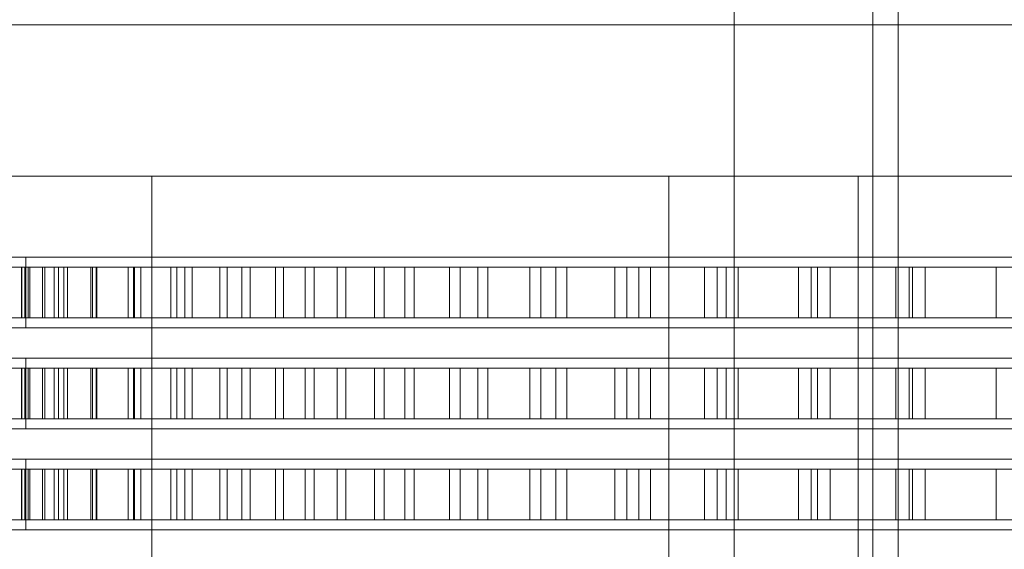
# Model space of a CAD drawing. Header units: millimetres. Extents: x -2233 to 65662, y -50530 to 6847.
# Tile 433 of 656: x 24149 to 24344, y -19584 to -19479. Entities that reach past the tile are written whole.
import ezdxf

# ---------------------------------------------------------------- set-up
doc = ezdxf.new("R2010")
doc.units = ezdxf.units.MM
for name, color, linetype, lineweight in [('COTAS_O', 1, 'Continuous', 0), ('superior_briquetadora', 7, 'Continuous', 0), ('superior_C02', 7, 'Continuous', 0)]:
    doc.layers.add(name, color=color, linetype=linetype, lineweight=lineweight)
doc.dimstyles.new('R19_100', dxfattribs={"dimtxt": 250, "dimasz": 150, "dimexe": 150, "dimexo": 80, "dimgap": 100, "dimtad": 1, "dimtih": 1, "dimtoh": 1, "dimdsep": 46, "dimcen": 0.09, "dimadec": 0, "dimazin": 0, "dimtfac": 1, "dimtdec": 4, "dimtofl": 0, "dimtmove": 0, "dimatfit": 3, "dimfxl": 1, "dimtolj": 1, "dimtzin": 0, "dimarcsym": 0})

# ---------------------------------------------------------------- blocks, each defined once
blk = doc.blocks.new('DIM_R32_34')
at = {"layer": 'COTAS_O'}
for p, q in [((23750.07, -19480), (23750.07, -20380)), ((25950.07, -19480), (25950.07, -20380)), ((23750.07, -20380), (23900.07, -20335)), ((25950.07, -20380), (25800.07, -20335)), ((23750.07, -20380), (25950.07, -20380)), ((23750.07, -20380), (23900.07, -20425)), ((25950.07, -20380), (25800.07, -20425))]:
    blk.add_line(p, q, dxfattribs=at)
blk.add_text('2200 O', height=250, dxfattribs=at).set_placement((24850.07, -20280))

msp = doc.modelspace()

# ---------------------------------------------------------------- linework, layer by layer
at = {"layer": 'superior_briquetadora'}
for p, q in [((23750.067, -19480), (25950.067, -19480)), ((23900.067, -19480), (25800.067, -19480)), ((24980.067, -19480), (24000.067, -19480)), ((24145.784, -19510), (24150.206, -19510)), ((24150.206, -19510), (24155.86, -19510)), ((24155.86, -19510), (24162.723, -19510)), ((24162.723, -19510), (24170.767, -19510)), ((24170.767, -19510), (24179.959, -19510)), ((24175.067, -19660), (24175.067, -19510)), ((24177.903, -19510), (24175.067, -19510)), ((24186.18, -19510), (24177.903, -19510)), ((24179.959, -19510), (24190.26, -19510)), ((24199.227, -19510), (24186.18, -19510)), ((24190.26, -19510), (24201.629, -19510)), ((24215.988, -19510), (24199.227, -19510)), ((24201.629, -19510), (24214.019, -19510)), ((24214.019, -19510), (24227.379, -19510)), ((24235.105, -19510), (24215.988, -19510)), ((24227.379, -19510), (24241.654, -19510)), ((24255.03, -19510), (24235.105, -19510)), ((24241.654, -19510), (24256.786, -19510)), ((24274.147, -19510), (24255.03, -19510)), ((24256.786, -19510), (24272.711, -19510)), ((24272.711, -19510), (24289.366, -19510)), ((24290.908, -19510), (24274.147, -19510)), ((24277.567, -19660), (24277.567, -19510)), ((24280.403, -19510), (24277.567, -19510)), ((24288.68, -19510), (24280.403, -19510)), ((24301.727, -19510), (24288.68, -19510)), ((24289.366, -19510), (24306.681, -19510)), ((24303.955, -19510), (24290.908, -19510)), ((24318.488, -19510), (24301.727, -19510)), ((24312.232, -19510), (24303.955, -19510)), ((24306.681, -19510), (24324.585, -19510)), ((24315.067, -19510), (24312.232, -19510)), ((24315.067, -19660), (24315.067, -19510)), ((24337.605, -19510), (24318.488, -19510)), ((24324.585, -19510), (24343.004, -19510)), ((24357.53, -19510), (24337.605, -19510)), ((24343.004, -19510), (24361.864, -19510)), ((24145.784, -19526), (24150.206, -19526)), ((24150.067, -19526), (24150.71, -19526)), ((24150.067, -19540), (24150.067, -19526)), ((24150.206, -19526), (24155.86, -19526)), ((24150.71, -19526), (24152.634, -19526)), ((24152.634, -19526), (24155.832, -19526)), ((24155.832, -19526), (24160.29, -19526)), ((24155.86, -19526), (24162.723, -19526)), ((24160.29, -19526), (24165.988, -19526)), ((24162.723, -19526), (24170.767, -19526)), ((24165.988, -19526), (24172.904, -19526)), ((24170.767, -19526), (24179.959, -19526)), ((24172.904, -19526), (24181.006, -19526)), ((24179.959, -19526), (24190.26, -19526)), ((24181.006, -19526), (24190.26, -19526)), ((24190.26, -19526), (24200.627, -19526)), ((24190.26, -19526), (24201.629, -19526)), ((24200.627, -19526), (24212.061, -19526)), ((24201.629, -19526), (24214.019, -19526)), ((24212.061, -19526), (24224.516, -19526)), ((24214.019, -19526), (24227.379, -19526)), ((24224.516, -19526), (24237.935, -19526)), ((24227.379, -19526), (24241.654, -19526)), ((24237.935, -19526), (24252.264, -19526)), ((24241.654, -19526), (24256.786, -19526)), ((24252.264, -19526), (24267.439, -19526)), ((24256.786, -19526), (24272.711, -19526)), ((24267.439, -19526), (24283.396, -19526)), ((24272.711, -19526), (24289.366, -19526)), ((24283.396, -19526), (24300.067, -19526)), ((24289.366, -19526), (24306.681, -19526)), ((24300.067, -19526), (24317.381, -19526)), ((24306.681, -19526), (24324.585, -19526)), ((24317.381, -19526), (24335.262, -19526)), ((24324.585, -19526), (24343.004, -19526)), ((24335.262, -19526), (24353.636, -19526)), ((24343.004, -19526), (24361.864, -19526)), ((24149.868, -19528), (24145.498, -19528)), ((24146, -19528), (24150.568, -19528)), ((24150.567, -19528), (24149.204, -19528)), ((24149.204, -19528), (24149.303, -19528)), ((24149.204, -19538), (24149.204, -19528)), ((24149.303, -19528), (24150.861, -19528)), ((24149.303, -19538), (24149.303, -19528)), ((24155.696, -19528), (24149.868, -19528)), ((24149.868, -19538), (24149.868, -19528)), ((24153.383, -19528), (24150.567, -19528)), ((24150.568, -19528), (24156.589, -19528)), ((24150.568, -19538), (24150.568, -19528)), ((24150.861, -19528), (24153.872, -19528)), ((24150.861, -19538), (24150.861, -19528)), ((24157.64, -19528), (24153.383, -19528)), ((24153.383, -19538), (24153.383, -19528)), ((24153.872, -19528), (24158.322, -19528)), ((24153.872, -19538), (24153.872, -19528)), ((24162.953, -19528), (24155.696, -19528)), ((24155.696, -19538), (24155.696, -19528)), ((24156.589, -19528), (24164.036, -19528)), ((24156.589, -19538), (24156.589, -19528)), ((24163.317, -19528), (24157.64, -19528)), ((24157.64, -19538), (24157.64, -19528)), ((24158.322, -19528), (24164.187, -19528)), ((24158.322, -19538), (24158.322, -19528)), ((24171.603, -19528), (24162.953, -19528)), ((24162.953, -19538), (24162.953, -19528)), ((24170.386, -19528), (24163.317, -19528)), ((24163.317, -19538), (24163.317, -19528)), ((24164.036, -19528), (24172.871, -19528)), ((24164.036, -19538), (24164.036, -19528)), ((24164.187, -19528), (24171.441, -19528)), ((24164.187, -19538), (24164.187, -19528)), ((24178.813, -19528), (24170.386, -19528)), ((24170.386, -19538), (24170.386, -19528)), ((24171.441, -19528), (24180.047, -19528)), ((24171.441, -19538), (24171.441, -19528)), ((24181.606, -19528), (24171.603, -19528)), ((24171.603, -19538), (24171.603, -19528)), ((24172.871, -19528), (24183.052, -19528)), ((24172.871, -19538), (24172.871, -19528)), ((24188.557, -19528), (24178.813, -19528)), ((24178.813, -19538), (24178.813, -19528)), ((24180.047, -19528), (24189.965, -19528)), ((24180.047, -19538), (24180.047, -19528)), ((24192.912, -19528), (24181.606, -19528)), ((24181.606, -19538), (24181.606, -19528)), ((24183.052, -19528), (24194.529, -19528)), ((24183.052, -19538), (24183.052, -19528)), ((24199.57, -19528), (24188.557, -19528)), ((24188.557, -19538), (24188.557, -19528)), ((24189.965, -19528), (24201.145, -19528)), ((24189.965, -19538), (24189.965, -19528)), ((24205.467, -19528), (24192.912, -19528)), ((24192.912, -19538), (24192.912, -19528)), ((24194.529, -19528), (24207.247, -19528)), ((24194.529, -19538), (24194.529, -19528)), ((24211.8, -19528), (24199.57, -19528)), ((24199.57, -19538), (24199.57, -19528)), ((24201.145, -19528), (24213.534, -19528)), ((24201.145, -19538), (24201.145, -19528)), ((24219.209, -19528), (24205.467, -19528)), ((24205.467, -19538), (24205.467, -19528)), ((24207.247, -19528), (24221.144, -19528)), ((24207.247, -19538), (24207.247, -19528)), ((24225.186, -19528), (24211.8, -19528)), ((24211.8, -19538), (24211.8, -19528)), ((24213.534, -19528), (24227.071, -19528)), ((24213.534, -19538), (24213.534, -19528)), ((24234.072, -19528), (24219.209, -19528)), ((24219.209, -19538), (24219.209, -19528)), ((24221.144, -19528), (24236.152, -19528)), ((24221.144, -19538), (24221.144, -19528)), ((24239.664, -19528), (24225.186, -19528)), ((24225.186, -19538), (24225.186, -19528)), ((24227.071, -19528), (24241.691, -19528)), ((24227.071, -19538), (24227.071, -19528)), ((24249.984, -19528), (24234.072, -19528)), ((24234.072, -19538), (24234.072, -19528)), ((24236.152, -19528), (24252.199, -19528)), ((24236.152, -19538), (24236.152, -19528)), ((24255.164, -19528), (24239.664, -19528)), ((24239.664, -19538), (24239.664, -19528)), ((24241.691, -19528), (24257.322, -19528)), ((24241.691, -19538), (24241.691, -19528)), ((24266.867, -19528), (24249.984, -19528)), ((24249.984, -19538), (24249.984, -19528)), ((24252.199, -19528), (24269.207, -19528)), ((24252.199, -19538), (24252.199, -19528)), ((24271.61, -19528), (24255.164, -19528)), ((24255.164, -19538), (24255.164, -19528)), ((24257.322, -19528), (24273.889, -19528)), ((24257.322, -19538), (24257.322, -19528)), ((24284.64, -19528), (24266.867, -19528)), ((24266.867, -19538), (24266.867, -19528)), ((24269.207, -19528), (24287.093, -19528)), ((24269.207, -19538), (24269.207, -19528)), ((24288.922, -19528), (24271.61, -19528)), ((24271.61, -19538), (24271.61, -19528)), ((24273.889, -19528), (24291.312, -19528)), ((24273.889, -19538), (24273.889, -19528)), ((24303.215, -19528), (24284.64, -19528)), ((24284.64, -19538), (24284.64, -19528)), ((24287.093, -19528), (24305.77, -19528)), ((24287.093, -19538), (24287.093, -19528)), ((24307.017, -19528), (24288.922, -19528)), ((24288.922, -19538), (24288.922, -19528)), ((24291.312, -19528), (24309.506, -19528)), ((24291.312, -19538), (24291.312, -19528)), ((24322.504, -19528), (24303.215, -19528)), ((24303.215, -19538), (24303.215, -19528)), ((24305.77, -19528), (24325.147, -19528)), ((24305.77, -19538), (24305.77, -19528)), ((24325.807, -19528), (24307.017, -19528)), ((24307.017, -19538), (24307.017, -19528)), ((24309.506, -19528), (24328.381, -19528)), ((24309.506, -19538), (24309.506, -19528)), ((24342.412, -19528), (24322.504, -19528)), ((24322.504, -19538), (24322.504, -19528)), ((24325.147, -19528), (24345.131, -19528)), ((24325.147, -19538), (24325.147, -19528)), ((24345.199, -19528), (24325.807, -19528)), ((24325.807, -19538), (24325.807, -19528)), ((24328.381, -19528), (24347.848, -19528)), ((24328.381, -19538), (24328.381, -19528)), ((24362.843, -19528), (24342.412, -19528)), ((24342.412, -19538), (24342.412, -19528)), ((24149.868, -19538), (24145.498, -19538)), ((24146, -19538), (24150.568, -19538)), ((24149.204, -19538), (24149.303, -19538)), ((24150.567, -19538), (24149.204, -19538)), ((24149.303, -19538), (24150.861, -19538)), ((24155.696, -19538), (24149.868, -19538)), ((24153.383, -19538), (24150.567, -19538)), ((24150.568, -19538), (24156.589, -19538)), ((24150.861, -19538), (24153.872, -19538)), ((24157.64, -19538), (24153.383, -19538)), ((24153.872, -19538), (24158.322, -19538)), ((24162.953, -19538), (24155.696, -19538)), ((24156.589, -19538), (24164.036, -19538)), ((24163.317, -19538), (24157.64, -19538)), ((24158.322, -19538), (24164.187, -19538)), ((24171.603, -19538), (24162.953, -19538)), ((24170.386, -19538), (24163.317, -19538)), ((24164.036, -19538), (24172.871, -19538)), ((24164.187, -19538), (24171.441, -19538)), ((24178.813, -19538), (24170.386, -19538)), ((24171.441, -19538), (24180.047, -19538)), ((24181.606, -19538), (24171.603, -19538)), ((24172.871, -19538), (24183.052, -19538)), ((24188.557, -19538), (24178.813, -19538)), ((24180.047, -19538), (24189.965, -19538)), ((24192.912, -19538), (24181.606, -19538)), ((24183.052, -19538), (24194.529, -19538)), ((24199.57, -19538), (24188.557, -19538)), ((24189.965, -19538), (24201.145, -19538)), ((24205.467, -19538), (24192.912, -19538)), ((24194.529, -19538), (24207.247, -19538)), ((24211.8, -19538), (24199.57, -19538)), ((24201.145, -19538), (24213.534, -19538)), ((24219.209, -19538), (24205.467, -19538)), ((24207.247, -19538), (24221.144, -19538)), ((24225.186, -19538), (24211.8, -19538)), ((24213.534, -19538), (24227.071, -19538)), ((24234.072, -19538), (24219.209, -19538)), ((24221.144, -19538), (24236.152, -19538)), ((24239.664, -19538), (24225.186, -19538)), ((24227.071, -19538), (24241.691, -19538)), ((24249.984, -19538), (24234.072, -19538)), ((24236.152, -19538), (24252.199, -19538)), ((24255.164, -19538), (24239.664, -19538)), ((24241.691, -19538), (24257.322, -19538)), ((24266.867, -19538), (24249.984, -19538)), ((24252.199, -19538), (24269.207, -19538)), ((24271.61, -19538), (24255.164, -19538)), ((24257.322, -19538), (24273.889, -19538)), ((24284.64, -19538), (24266.867, -19538)), ((24269.207, -19538), (24287.093, -19538)), ((24288.922, -19538), (24271.61, -19538)), ((24273.889, -19538), (24291.312, -19538)), ((24303.215, -19538), (24284.64, -19538)), ((24287.093, -19538), (24305.77, -19538)), ((24307.017, -19538), (24288.922, -19538)), ((24291.312, -19538), (24309.506, -19538)), ((24322.504, -19538), (24303.215, -19538)), ((24305.77, -19538), (24325.147, -19538)), ((24325.807, -19538), (24307.017, -19538)), ((24309.506, -19538), (24328.381, -19538)), ((24342.412, -19538), (24322.504, -19538)), ((24325.147, -19538), (24345.131, -19538)), ((24345.199, -19538), (24325.807, -19538)), ((24328.381, -19538), (24347.848, -19538)), ((24362.843, -19538), (24342.412, -19538)), ((24145.784, -19540), (24150.206, -19540)), ((24150.067, -19540), (24150.71, -19540)), ((24150.206, -19540), (24155.86, -19540)), ((24150.71, -19540), (24152.634, -19540)), ((24152.634, -19540), (24155.832, -19540)), ((24155.832, -19540), (24160.29, -19540)), ((24155.86, -19540), (24162.723, -19540)), ((24160.29, -19540), (24165.988, -19540)), ((24162.723, -19540), (24170.767, -19540)), ((24165.988, -19540), (24172.904, -19540)), ((24170.767, -19540), (24179.959, -19540)), ((24172.904, -19540), (24181.006, -19540)), ((24179.959, -19540), (24190.26, -19540)), ((24181.006, -19540), (24190.26, -19540)), ((24190.26, -19540), (24200.627, -19540)), ((24190.26, -19540), (24201.629, -19540)), ((24200.627, -19540), (24212.061, -19540)), ((24201.629, -19540), (24214.019, -19540)), ((24212.061, -19540), (24224.516, -19540)), ((24214.019, -19540), (24227.379, -19540)), ((24224.516, -19540), (24237.935, -19540)), ((24227.379, -19540), (24241.654, -19540)), ((24237.935, -19540), (24252.264, -19540)), ((24241.654, -19540), (24256.786, -19540)), ((24252.264, -19540), (24267.439, -19540)), ((24256.786, -19540), (24272.711, -19540)), ((24267.439, -19540), (24283.396, -19540)), ((24272.711, -19540), (24289.366, -19540)), ((24283.396, -19540), (24300.067, -19540)), ((24289.366, -19540), (24306.681, -19540)), ((24300.067, -19540), (24317.381, -19540)), ((24306.681, -19540), (24324.585, -19540)), ((24317.381, -19540), (24335.262, -19540)), ((24324.585, -19540), (24343.004, -19540)), ((24335.262, -19540), (24353.636, -19540)), ((24343.004, -19540), (24361.864, -19540)), ((24145.784, -19546), (24150.206, -19546)), ((24150.067, -19546), (24150.71, -19546)), ((24150.067, -19560), (24150.067, -19546)), ((24150.206, -19546), (24155.86, -19546)), ((24150.71, -19546), (24152.634, -19546)), ((24152.634, -19546), (24155.832, -19546)), ((24155.832, -19546), (24160.29, -19546)), ((24155.86, -19546), (24162.723, -19546)), ((24160.29, -19546), (24165.988, -19546)), ((24162.723, -19546), (24170.767, -19546)), ((24165.988, -19546), (24172.904, -19546)), ((24170.767, -19546), (24179.959, -19546)), ((24172.904, -19546), (24181.006, -19546)), ((24179.959, -19546), (24190.26, -19546)), ((24181.006, -19546), (24190.26, -19546)), ((24190.26, -19546), (24200.627, -19546)), ((24190.26, -19546), (24201.629, -19546)), ((24200.627, -19546), (24212.061, -19546)), ((24201.629, -19546), (24214.019, -19546)), ((24212.061, -19546), (24224.516, -19546)), ((24214.019, -19546), (24227.379, -19546)), ((24224.516, -19546), (24237.935, -19546)), ((24227.379, -19546), (24241.654, -19546)), ((24237.935, -19546), (24252.264, -19546)), ((24241.654, -19546), (24256.786, -19546)), ((24252.264, -19546), (24267.439, -19546)), ((24256.786, -19546), (24272.711, -19546)), ((24267.439, -19546), (24283.396, -19546)), ((24272.711, -19546), (24289.366, -19546)), ((24283.396, -19546), (24300.067, -19546)), ((24289.366, -19546), (24306.681, -19546)), ((24300.067, -19546), (24317.381, -19546)), ((24306.681, -19546), (24324.585, -19546)), ((24317.381, -19546), (24335.262, -19546)), ((24324.585, -19546), (24343.004, -19546)), ((24335.262, -19546), (24353.636, -19546)), ((24343.004, -19546), (24361.864, -19546)), ((24149.868, -19548), (24145.498, -19548)), ((24146, -19548), (24150.568, -19548)), ((24150.567, -19548), (24149.204, -19548)), ((24149.204, -19548), (24149.303, -19548)), ((24149.204, -19558), (24149.204, -19548)), ((24149.303, -19548), (24150.861, -19548)), ((24149.303, -19558), (24149.303, -19548)), ((24155.696, -19548), (24149.868, -19548)), ((24149.868, -19558), (24149.868, -19548)), ((24153.383, -19548), (24150.567, -19548)), ((24150.568, -19548), (24156.589, -19548)), ((24150.568, -19558), (24150.568, -19548)), ((24150.861, -19548), (24153.872, -19548)), ((24150.861, -19558), (24150.861, -19548)), ((24157.64, -19548), (24153.383, -19548)), ((24153.383, -19558), (24153.383, -19548)), ((24153.872, -19548), (24158.322, -19548)), ((24153.872, -19558), (24153.872, -19548)), ((24162.953, -19548), (24155.696, -19548)), ((24155.696, -19558), (24155.696, -19548)), ((24156.589, -19548), (24164.036, -19548)), ((24156.589, -19558), (24156.589, -19548)), ((24163.317, -19548), (24157.64, -19548)), ((24157.64, -19558), (24157.64, -19548)), ((24158.322, -19548), (24164.187, -19548)), ((24158.322, -19558), (24158.322, -19548)), ((24171.603, -19548), (24162.953, -19548)), ((24162.953, -19558), (24162.953, -19548)), ((24170.386, -19548), (24163.317, -19548)), ((24163.317, -19558), (24163.317, -19548)), ((24164.036, -19548), (24172.871, -19548)), ((24164.036, -19558), (24164.036, -19548)), ((24164.187, -19548), (24171.441, -19548)), ((24164.187, -19558), (24164.187, -19548)), ((24178.813, -19548), (24170.386, -19548)), ((24170.386, -19558), (24170.386, -19548)), ((24171.441, -19548), (24180.047, -19548)), ((24171.441, -19558), (24171.441, -19548)), ((24181.606, -19548), (24171.603, -19548)), ((24171.603, -19558), (24171.603, -19548)), ((24172.871, -19548), (24183.052, -19548)), ((24172.871, -19558), (24172.871, -19548)), ((24188.557, -19548), (24178.813, -19548)), ((24178.813, -19558), (24178.813, -19548)), ((24180.047, -19548), (24189.965, -19548)), ((24180.047, -19558), (24180.047, -19548)), ((24192.912, -19548), (24181.606, -19548)), ((24181.606, -19558), (24181.606, -19548)), ((24183.052, -19548), (24194.529, -19548)), ((24183.052, -19558), (24183.052, -19548)), ((24199.57, -19548), (24188.557, -19548)), ((24188.557, -19558), (24188.557, -19548)), ((24189.965, -19548), (24201.145, -19548)), ((24189.965, -19558), (24189.965, -19548)), ((24205.467, -19548), (24192.912, -19548)), ((24192.912, -19558), (24192.912, -19548)), ((24194.529, -19548), (24207.247, -19548)), ((24194.529, -19558), (24194.529, -19548)), ((24211.8, -19548), (24199.57, -19548)), ((24199.57, -19558), (24199.57, -19548)), ((24201.145, -19548), (24213.534, -19548)), ((24201.145, -19558), (24201.145, -19548)), ((24219.209, -19548), (24205.467, -19548)), ((24205.467, -19558), (24205.467, -19548)), ((24207.247, -19548), (24221.144, -19548)), ((24207.247, -19558), (24207.247, -19548)), ((24225.186, -19548), (24211.8, -19548)), ((24211.8, -19558), (24211.8, -19548)), ((24213.534, -19548), (24227.071, -19548)), ((24213.534, -19558), (24213.534, -19548)), ((24234.072, -19548), (24219.209, -19548)), ((24219.209, -19558), (24219.209, -19548)), ((24221.144, -19548), (24236.152, -19548)), ((24221.144, -19558), (24221.144, -19548)), ((24239.664, -19548), (24225.186, -19548)), ((24225.186, -19558), (24225.186, -19548)), ((24227.071, -19548), (24241.691, -19548)), ((24227.071, -19558), (24227.071, -19548)), ((24249.984, -19548), (24234.072, -19548)), ((24234.072, -19558), (24234.072, -19548)), ((24236.152, -19548), (24252.199, -19548)), ((24236.152, -19558), (24236.152, -19548)), ((24255.164, -19548), (24239.664, -19548)), ((24239.664, -19558), (24239.664, -19548)), ((24241.691, -19548), (24257.322, -19548)), ((24241.691, -19558), (24241.691, -19548)), ((24266.867, -19548), (24249.984, -19548)), ((24249.984, -19558), (24249.984, -19548)), ((24252.199, -19548), (24269.207, -19548)), ((24252.199, -19558), (24252.199, -19548)), ((24271.61, -19548), (24255.164, -19548)), ((24255.164, -19558), (24255.164, -19548)), ((24257.322, -19548), (24273.889, -19548)), ((24257.322, -19558), (24257.322, -19548)), ((24284.64, -19548), (24266.867, -19548)), ((24266.867, -19558), (24266.867, -19548)), ((24269.207, -19548), (24287.093, -19548)), ((24269.207, -19558), (24269.207, -19548)), ((24288.922, -19548), (24271.61, -19548)), ((24271.61, -19558), (24271.61, -19548)), ((24273.889, -19548), (24291.312, -19548)), ((24273.889, -19558), (24273.889, -19548)), ((24303.215, -19548), (24284.64, -19548)), ((24284.64, -19558), (24284.64, -19548)), ((24287.093, -19548), (24305.77, -19548)), ((24287.093, -19558), (24287.093, -19548)), ((24307.017, -19548), (24288.922, -19548)), ((24288.922, -19558), (24288.922, -19548)), ((24291.312, -19548), (24309.506, -19548)), ((24291.312, -19558), (24291.312, -19548)), ((24322.504, -19548), (24303.215, -19548)), ((24303.215, -19558), (24303.215, -19548)), ((24305.77, -19548), (24325.147, -19548)), ((24305.77, -19558), (24305.77, -19548)), ((24325.807, -19548), (24307.017, -19548)), ((24307.017, -19558), (24307.017, -19548)), ((24309.506, -19548), (24328.381, -19548)), ((24309.506, -19558), (24309.506, -19548)), ((24342.412, -19548), (24322.504, -19548)), ((24322.504, -19558), (24322.504, -19548)), ((24325.147, -19548), (24345.131, -19548)), ((24325.147, -19558), (24325.147, -19548)), ((24345.199, -19548), (24325.807, -19548)), ((24325.807, -19558), (24325.807, -19548)), ((24328.381, -19548), (24347.848, -19548)), ((24328.381, -19558), (24328.381, -19548)), ((24362.843, -19548), (24342.412, -19548)), ((24342.412, -19558), (24342.412, -19548)), ((24149.868, -19558), (24145.498, -19558)), ((24146, -19558), (24150.568, -19558)), ((24149.204, -19558), (24149.303, -19558)), ((24150.567, -19558), (24149.204, -19558)), ((24149.303, -19558), (24150.861, -19558)), ((24155.696, -19558), (24149.868, -19558)), ((24153.383, -19558), (24150.567, -19558)), ((24150.568, -19558), (24156.589, -19558)), ((24150.861, -19558), (24153.872, -19558)), ((24157.64, -19558), (24153.383, -19558)), ((24153.872, -19558), (24158.322, -19558)), ((24162.953, -19558), (24155.696, -19558)), ((24156.589, -19558), (24164.036, -19558)), ((24163.317, -19558), (24157.64, -19558)), ((24158.322, -19558), (24164.187, -19558)), ((24171.603, -19558), (24162.953, -19558)), ((24170.386, -19558), (24163.317, -19558)), ((24164.036, -19558), (24172.871, -19558)), ((24164.187, -19558), (24171.441, -19558)), ((24178.813, -19558), (24170.386, -19558)), ((24171.441, -19558), (24180.047, -19558)), ((24181.606, -19558), (24171.603, -19558)), ((24172.871, -19558), (24183.052, -19558)), ((24188.557, -19558), (24178.813, -19558)), ((24180.047, -19558), (24189.965, -19558)), ((24192.912, -19558), (24181.606, -19558)), ((24183.052, -19558), (24194.529, -19558)), ((24199.57, -19558), (24188.557, -19558)), ((24189.965, -19558), (24201.145, -19558)), ((24205.467, -19558), (24192.912, -19558)), ((24194.529, -19558), (24207.247, -19558)), ((24211.8, -19558), (24199.57, -19558)), ((24201.145, -19558), (24213.534, -19558)), ((24219.209, -19558), (24205.467, -19558)), ((24207.247, -19558), (24221.144, -19558)), ((24225.186, -19558), (24211.8, -19558)), ((24213.534, -19558), (24227.071, -19558)), ((24234.072, -19558), (24219.209, -19558)), ((24221.144, -19558), (24236.152, -19558)), ((24239.664, -19558), (24225.186, -19558)), ((24227.071, -19558), (24241.691, -19558)), ((24249.984, -19558), (24234.072, -19558)), ((24236.152, -19558), (24252.199, -19558)), ((24255.164, -19558), (24239.664, -19558)), ((24241.691, -19558), (24257.322, -19558)), ((24266.867, -19558), (24249.984, -19558)), ((24252.199, -19558), (24269.207, -19558)), ((24271.61, -19558), (24255.164, -19558)), ((24257.322, -19558), (24273.889, -19558)), ((24284.64, -19558), (24266.867, -19558)), ((24269.207, -19558), (24287.093, -19558)), ((24288.922, -19558), (24271.61, -19558)), ((24273.889, -19558), (24291.312, -19558)), ((24303.215, -19558), (24284.64, -19558)), ((24287.093, -19558), (24305.77, -19558)), ((24307.017, -19558), (24288.922, -19558)), ((24291.312, -19558), (24309.506, -19558)), ((24322.504, -19558), (24303.215, -19558)), ((24305.77, -19558), (24325.147, -19558)), ((24325.807, -19558), (24307.017, -19558)), ((24309.506, -19558), (24328.381, -19558)), ((24342.412, -19558), (24322.504, -19558)), ((24325.147, -19558), (24345.131, -19558)), ((24345.199, -19558), (24325.807, -19558)), ((24328.381, -19558), (24347.848, -19558)), ((24362.843, -19558), (24342.412, -19558)), ((24145.784, -19560), (24150.206, -19560)), ((24150.067, -19560), (24150.71, -19560)), ((24150.206, -19560), (24155.86, -19560)), ((24150.71, -19560), (24152.634, -19560)), ((24152.634, -19560), (24155.832, -19560)), ((24155.832, -19560), (24160.29, -19560)), ((24155.86, -19560), (24162.723, -19560)), ((24160.29, -19560), (24165.988, -19560)), ((24162.723, -19560), (24170.767, -19560)), ((24165.988, -19560), (24172.904, -19560)), ((24170.767, -19560), (24179.959, -19560)), ((24172.904, -19560), (24181.006, -19560)), ((24179.959, -19560), (24190.26, -19560)), ((24181.006, -19560), (24190.26, -19560)), ((24190.26, -19560), (24200.627, -19560)), ((24190.26, -19560), (24201.629, -19560)), ((24200.627, -19560), (24212.061, -19560)), ((24201.629, -19560), (24214.019, -19560)), ((24212.061, -19560), (24224.516, -19560)), ((24214.019, -19560), (24227.379, -19560)), ((24224.516, -19560), (24237.935, -19560)), ((24227.379, -19560), (24241.654, -19560)), ((24237.935, -19560), (24252.264, -19560)), ((24241.654, -19560), (24256.786, -19560)), ((24252.264, -19560), (24267.439, -19560)), ((24256.786, -19560), (24272.711, -19560)), ((24267.439, -19560), (24283.396, -19560)), ((24272.711, -19560), (24289.366, -19560)), ((24283.396, -19560), (24300.067, -19560)), ((24289.366, -19560), (24306.681, -19560)), ((24300.067, -19560), (24317.381, -19560)), ((24306.681, -19560), (24324.585, -19560)), ((24317.381, -19560), (24335.262, -19560)), ((24324.585, -19560), (24343.004, -19560)), ((24335.262, -19560), (24353.636, -19560)), ((24343.004, -19560), (24361.864, -19560)), ((24145.784, -19566), (24150.206, -19566)), ((24150.067, -19566), (24150.71, -19566)), ((24150.067, -19580), (24150.067, -19566)), ((24150.206, -19566), (24155.86, -19566)), ((24150.71, -19566), (24152.634, -19566)), ((24152.634, -19566), (24155.832, -19566)), ((24155.832, -19566), (24160.29, -19566)), ((24155.86, -19566), (24162.723, -19566)), ((24160.29, -19566), (24165.988, -19566)), ((24162.723, -19566), (24170.767, -19566)), ((24165.988, -19566), (24172.904, -19566)), ((24170.767, -19566), (24179.959, -19566)), ((24172.904, -19566), (24181.006, -19566)), ((24179.959, -19566), (24190.26, -19566)), ((24181.006, -19566), (24190.26, -19566)), ((24190.26, -19566), (24200.627, -19566)), ((24190.26, -19566), (24201.629, -19566)), ((24200.627, -19566), (24212.061, -19566)), ((24201.629, -19566), (24214.019, -19566)), ((24212.061, -19566), (24224.516, -19566)), ((24214.019, -19566), (24227.379, -19566)), ((24224.516, -19566), (24237.935, -19566)), ((24227.379, -19566), (24241.654, -19566)), ((24237.935, -19566), (24252.264, -19566)), ((24241.654, -19566), (24256.786, -19566)), ((24252.264, -19566), (24267.439, -19566)), ((24256.786, -19566), (24272.711, -19566)), ((24267.439, -19566), (24283.396, -19566)), ((24272.711, -19566), (24289.366, -19566)), ((24283.396, -19566), (24300.067, -19566)), ((24289.366, -19566), (24306.681, -19566)), ((24300.067, -19566), (24317.381, -19566)), ((24306.681, -19566), (24324.585, -19566)), ((24317.381, -19566), (24335.262, -19566)), ((24324.585, -19566), (24343.004, -19566)), ((24335.262, -19566), (24353.636, -19566)), ((24343.004, -19566), (24361.864, -19566)), ((24149.868, -19568), (24145.498, -19568)), ((24146, -19568), (24150.568, -19568)), ((24150.567, -19568), (24149.204, -19568)), ((24149.204, -19568), (24149.303, -19568)), ((24149.204, -19578), (24149.204, -19568)), ((24149.303, -19568), (24150.861, -19568)), ((24149.303, -19578), (24149.303, -19568)), ((24155.696, -19568), (24149.868, -19568)), ((24149.868, -19578), (24149.868, -19568)), ((24153.383, -19568), (24150.567, -19568)), ((24150.568, -19568), (24156.589, -19568)), ((24150.568, -19578), (24150.568, -19568)), ((24150.861, -19568), (24153.872, -19568)), ((24150.861, -19578), (24150.861, -19568)), ((24157.64, -19568), (24153.383, -19568)), ((24153.383, -19578), (24153.383, -19568)), ((24153.872, -19568), (24158.322, -19568)), ((24153.872, -19578), (24153.872, -19568)), ((24162.953, -19568), (24155.696, -19568)), ((24155.696, -19578), (24155.696, -19568)), ((24156.589, -19568), (24164.036, -19568)), ((24156.589, -19578), (24156.589, -19568)), ((24163.317, -19568), (24157.64, -19568)), ((24157.64, -19578), (24157.64, -19568)), ((24158.322, -19568), (24164.187, -19568)), ((24158.322, -19578), (24158.322, -19568)), ((24171.603, -19568), (24162.953, -19568)), ((24162.953, -19578), (24162.953, -19568)), ((24170.386, -19568), (24163.317, -19568)), ((24163.317, -19578), (24163.317, -19568)), ((24164.036, -19568), (24172.871, -19568)), ((24164.036, -19578), (24164.036, -19568)), ((24164.187, -19568), (24171.441, -19568)), ((24164.187, -19578), (24164.187, -19568)), ((24178.813, -19568), (24170.386, -19568)), ((24170.386, -19578), (24170.386, -19568)), ((24171.441, -19568), (24180.047, -19568)), ((24171.441, -19578), (24171.441, -19568)), ((24181.606, -19568), (24171.603, -19568)), ((24171.603, -19578), (24171.603, -19568)), ((24172.871, -19568), (24183.052, -19568)), ((24172.871, -19578), (24172.871, -19568)), ((24188.557, -19568), (24178.813, -19568)), ((24178.813, -19578), (24178.813, -19568)), ((24180.047, -19568), (24189.965, -19568)), ((24180.047, -19578), (24180.047, -19568)), ((24192.912, -19568), (24181.606, -19568)), ((24181.606, -19578), (24181.606, -19568)), ((24183.052, -19568), (24194.529, -19568)), ((24183.052, -19578), (24183.052, -19568)), ((24199.57, -19568), (24188.557, -19568)), ((24188.557, -19578), (24188.557, -19568)), ((24189.965, -19568), (24201.145, -19568)), ((24189.965, -19578), (24189.965, -19568)), ((24205.467, -19568), (24192.912, -19568)), ((24192.912, -19578), (24192.912, -19568)), ((24194.529, -19568), (24207.247, -19568)), ((24194.529, -19578), (24194.529, -19568)), ((24211.8, -19568), (24199.57, -19568)), ((24199.57, -19578), (24199.57, -19568)), ((24201.145, -19568), (24213.534, -19568)), ((24201.145, -19578), (24201.145, -19568)), ((24219.209, -19568), (24205.467, -19568)), ((24205.467, -19578), (24205.467, -19568)), ((24207.247, -19568), (24221.144, -19568)), ((24207.247, -19578), (24207.247, -19568)), ((24225.186, -19568), (24211.8, -19568)), ((24211.8, -19578), (24211.8, -19568)), ((24213.534, -19568), (24227.071, -19568)), ((24213.534, -19578), (24213.534, -19568)), ((24234.072, -19568), (24219.209, -19568)), ((24219.209, -19578), (24219.209, -19568)), ((24221.144, -19568), (24236.152, -19568)), ((24221.144, -19578), (24221.144, -19568)), ((24239.664, -19568), (24225.186, -19568)), ((24225.186, -19578), (24225.186, -19568)), ((24227.071, -19568), (24241.691, -19568)), ((24227.071, -19578), (24227.071, -19568)), ((24249.984, -19568), (24234.072, -19568)), ((24234.072, -19578), (24234.072, -19568)), ((24236.152, -19568), (24252.199, -19568)), ((24236.152, -19578), (24236.152, -19568)), ((24255.164, -19568), (24239.664, -19568)), ((24239.664, -19578), (24239.664, -19568)), ((24241.691, -19568), (24257.322, -19568)), ((24241.691, -19578), (24241.691, -19568)), ((24266.867, -19568), (24249.984, -19568)), ((24249.984, -19578), (24249.984, -19568)), ((24252.199, -19568), (24269.207, -19568)), ((24252.199, -19578), (24252.199, -19568)), ((24271.61, -19568), (24255.164, -19568)), ((24255.164, -19578), (24255.164, -19568)), ((24257.322, -19568), (24273.889, -19568)), ((24257.322, -19578), (24257.322, -19568)), ((24284.64, -19568), (24266.867, -19568)), ((24266.867, -19578), (24266.867, -19568)), ((24269.207, -19568), (24287.093, -19568)), ((24269.207, -19578), (24269.207, -19568)), ((24288.922, -19568), (24271.61, -19568)), ((24271.61, -19578), (24271.61, -19568)), ((24273.889, -19568), (24291.312, -19568)), ((24273.889, -19578), (24273.889, -19568)), ((24303.215, -19568), (24284.64, -19568)), ((24284.64, -19578), (24284.64, -19568)), ((24287.093, -19568), (24305.77, -19568)), ((24287.093, -19578), (24287.093, -19568)), ((24307.017, -19568), (24288.922, -19568)), ((24288.922, -19578), (24288.922, -19568)), ((24291.312, -19568), (24309.506, -19568)), ((24291.312, -19578), (24291.312, -19568)), ((24322.504, -19568), (24303.215, -19568)), ((24303.215, -19578), (24303.215, -19568)), ((24305.77, -19568), (24325.147, -19568)), ((24305.77, -19578), (24305.77, -19568)), ((24325.807, -19568), (24307.017, -19568)), ((24307.017, -19578), (24307.017, -19568)), ((24309.506, -19568), (24328.381, -19568)), ((24309.506, -19578), (24309.506, -19568)), ((24342.412, -19568), (24322.504, -19568)), ((24322.504, -19578), (24322.504, -19568)), ((24325.147, -19568), (24345.131, -19568)), ((24325.147, -19578), (24325.147, -19568)), ((24345.199, -19568), (24325.807, -19568)), ((24325.807, -19578), (24325.807, -19568)), ((24328.381, -19568), (24347.848, -19568)), ((24328.381, -19578), (24328.381, -19568)), ((24362.843, -19568), (24342.412, -19568)), ((24342.412, -19578), (24342.412, -19568)), ((24149.868, -19578), (24145.498, -19578)), ((24146, -19578), (24150.568, -19578)), ((24149.204, -19578), (24149.303, -19578)), ((24150.567, -19578), (24149.204, -19578)), ((24149.303, -19578), (24150.861, -19578)), ((24155.696, -19578), (24149.868, -19578)), ((24153.383, -19578), (24150.567, -19578)), ((24150.568, -19578), (24156.589, -19578)), ((24150.861, -19578), (24153.872, -19578)), ((24157.64, -19578), (24153.383, -19578)), ((24153.872, -19578), (24158.322, -19578)), ((24162.953, -19578), (24155.696, -19578)), ((24156.589, -19578), (24164.036, -19578)), ((24163.317, -19578), (24157.64, -19578)), ((24158.322, -19578), (24164.187, -19578)), ((24171.603, -19578), (24162.953, -19578)), ((24170.386, -19578), (24163.317, -19578)), ((24164.036, -19578), (24172.871, -19578)), ((24164.187, -19578), (24171.441, -19578)), ((24178.813, -19578), (24170.386, -19578)), ((24171.441, -19578), (24180.047, -19578)), ((24181.606, -19578), (24171.603, -19578)), ((24172.871, -19578), (24183.052, -19578)), ((24188.557, -19578), (24178.813, -19578)), ((24180.047, -19578), (24189.965, -19578)), ((24192.912, -19578), (24181.606, -19578)), ((24183.052, -19578), (24194.529, -19578)), ((24199.57, -19578), (24188.557, -19578)), ((24189.965, -19578), (24201.145, -19578)), ((24205.467, -19578), (24192.912, -19578)), ((24194.529, -19578), (24207.247, -19578)), ((24211.8, -19578), (24199.57, -19578)), ((24201.145, -19578), (24213.534, -19578)), ((24219.209, -19578), (24205.467, -19578)), ((24207.247, -19578), (24221.144, -19578)), ((24225.186, -19578), (24211.8, -19578)), ((24213.534, -19578), (24227.071, -19578)), ((24234.072, -19578), (24219.209, -19578)), ((24221.144, -19578), (24236.152, -19578)), ((24239.664, -19578), (24225.186, -19578)), ((24227.071, -19578), (24241.691, -19578)), ((24249.984, -19578), (24234.072, -19578)), ((24236.152, -19578), (24252.199, -19578)), ((24255.164, -19578), (24239.664, -19578)), ((24241.691, -19578), (24257.322, -19578)), ((24266.867, -19578), (24249.984, -19578)), ((24252.199, -19578), (24269.207, -19578)), ((24271.61, -19578), (24255.164, -19578)), ((24257.322, -19578), (24273.889, -19578)), ((24284.64, -19578), (24266.867, -19578)), ((24269.207, -19578), (24287.093, -19578)), ((24288.922, -19578), (24271.61, -19578)), ((24273.889, -19578), (24291.312, -19578)), ((24303.215, -19578), (24284.64, -19578)), ((24287.093, -19578), (24305.77, -19578)), ((24307.017, -19578), (24288.922, -19578)), ((24291.312, -19578), (24309.506, -19578)), ((24322.504, -19578), (24303.215, -19578)), ((24305.77, -19578), (24325.147, -19578)), ((24325.807, -19578), (24307.017, -19578)), ((24309.506, -19578), (24328.381, -19578)), ((24342.412, -19578), (24322.504, -19578)), ((24325.147, -19578), (24345.131, -19578)), ((24345.199, -19578), (24325.807, -19578)), ((24328.381, -19578), (24347.848, -19578)), ((24362.843, -19578), (24342.412, -19578)), ((24145.784, -19580), (24150.206, -19580)), ((24150.067, -19580), (24150.71, -19580)), ((24150.206, -19580), (24155.86, -19580)), ((24150.71, -19580), (24152.634, -19580)), ((24152.634, -19580), (24155.832, -19580)), ((24155.832, -19580), (24160.29, -19580)), ((24155.86, -19580), (24162.723, -19580)), ((24160.29, -19580), (24165.988, -19580)), ((24162.723, -19580), (24170.767, -19580)), ((24165.988, -19580), (24172.904, -19580)), ((24170.767, -19580), (24179.959, -19580)), ((24172.904, -19580), (24181.006, -19580)), ((24179.959, -19580), (24190.26, -19580)), ((24181.006, -19580), (24190.26, -19580)), ((24190.26, -19580), (24200.627, -19580)), ((24190.26, -19580), (24201.629, -19580)), ((24200.627, -19580), (24212.061, -19580)), ((24201.629, -19580), (24214.019, -19580)), ((24212.061, -19580), (24224.516, -19580)), ((24214.019, -19580), (24227.379, -19580)), ((24224.516, -19580), (24237.935, -19580)), ((24227.379, -19580), (24241.654, -19580)), ((24237.935, -19580), (24252.264, -19580)), ((24241.654, -19580), (24256.786, -19580)), ((24252.264, -19580), (24267.439, -19580)), ((24256.786, -19580), (24272.711, -19580)), ((24267.439, -19580), (24283.396, -19580)), ((24272.711, -19580), (24289.366, -19580)), ((24283.396, -19580), (24300.067, -19580)), ((24289.366, -19580), (24306.681, -19580)), ((24300.067, -19580), (24317.381, -19580)), ((24306.681, -19580), (24324.585, -19580)), ((24317.381, -19580), (24335.262, -19580)), ((24324.585, -19580), (24343.004, -19580)), ((24335.262, -19580), (24353.636, -19580)), ((24343.004, -19580), (24361.864, -19580))]:
    msp.add_line(p, q, dxfattribs=at)
at = {"layer": 'superior_C02'}
for p, q in [((24290.488, -15870), (24290.488, -20130)), ((24317.988, -15870), (24317.988, -20130)), ((24322.988, -20130), (24322.988, -15870))]:
    msp.add_line(p, q, dxfattribs=at)

# ---------------------------------------------------------------- dimensions: what is measured, and where the dimension line sits
at = {"layer": 'COTAS_O'}
dim = msp.add_aligned_dim(p1=(23750.067, -19480), p2=(25950.067, -19480), distance=-900, text='<> O', dimstyle='R19_100', dxfattribs=at)
dim.commit()
dim.dimension.update_dxf_attribs({"geometry": 'DIM_R32_34', "text_midpoint": (24850.067, -20380)})

doc.saveas('drawing.dxf')
